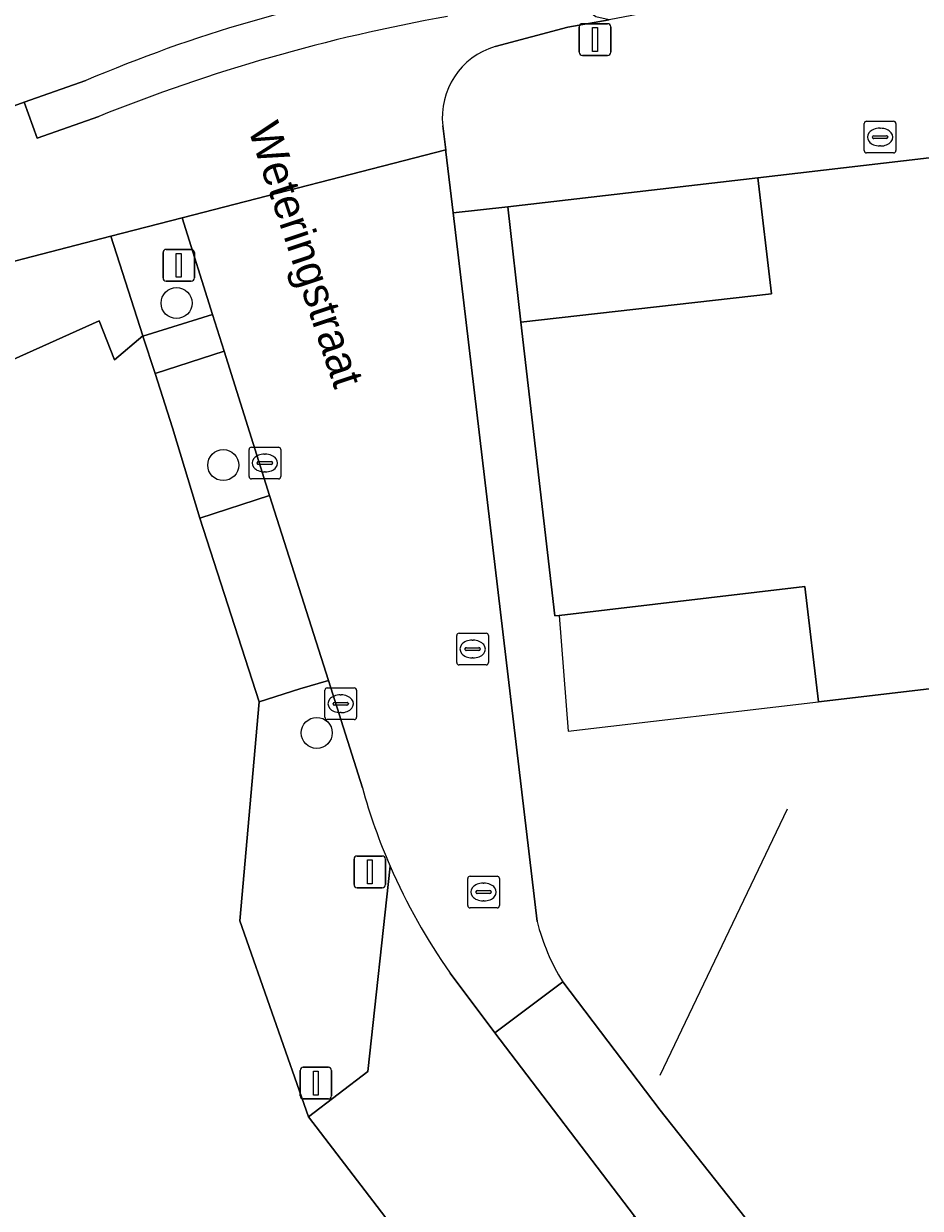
# Model space of a CAD drawing. Extents: x 160377 to 161131, y 383938 to 384853.
# Drawn here: x 160495.86 to 160524.15, y 384744.58 to 384781.95 of the extents above; entities that cross this region are included whole.
import ezdxf

# ---------------------------------------------------------------- set-up
doc = ezdxf.new("R2010")
doc.units = 0
for name, color, linetype in [('IMGEO_Boom', 7, 'Continuous'), ('IMGEO_Brandkraan', 7, 'Continuous'), ('IMGEO_Erf', 7, 'Continuous'), ('IMGEO_Groenvoorziening', 7, 'Continuous'), ('IMGEO_Kolk', 7, 'Continuous'), ('IMGEO_Lichtmast', 7, 'Continuous'), ('IMGEO_Lijnafwatering', 7, 'Continuous'), ('IMGEO_Openbare_ruimte_label', 7, 'Continuous'), ('IMGEO_Pand', 7, 'Continuous'), ('IMGEO_Pand_overbouw', 7, 'Continuous'), ('IMGEO_Rijbaan_lokaal_gesloten', 7, 'Continuous'), ('IMGEO_Rijbaan_lokaal_open', 7, 'Continuous'), ('IMGEO_Rioolput', 7, 'Continuous'), ('IMGEO_Voetpad_open', 7, 'Continuous')]:
    doc.layers.add(name, color=color, linetype=linetype)

msp = doc.modelspace()

# ---------------------------------------------------------------- linework, layer by layer
at = {"layer": 'IMGEO_Boom'}
for centre in [(160500.684, 384773.137), (160502.158, 384768.023), (160505.109, 384759.574)]:
    msp.add_circle(centre, 0.489, dxfattribs=at)
at = {"layer": 'IMGEO_Brandkraan'}
for p, q in [((160522.383, 384777.946), (160522.383, 384778.798)), ((160522.458, 384778.872), (160523.31, 384778.872)), ((160522.871, 384778.652), (160522.896, 384778.652)), ((160523.384, 384778.798), (160523.384, 384777.946)), ((160522.642, 384778.366), (160522.642, 384778.378)), ((160523.08, 384778.329), (160522.682, 384778.329)), ((160522.685, 384778.415), (160523.083, 384778.415)), ((160523.126, 384778.378), (160523.126, 384778.366)), ((160523.31, 384777.872), (160522.458, 384777.872)), ((160522.894, 384778.092), (160522.869, 384778.092))]:
    msp.add_line(p, q, dxfattribs=at)
for points in [[(160522.383, 384777.946), (160522.383, 384778.798)], [(160522.458, 384778.872), (160523.31, 384778.872)], [(160523.384, 384778.798), (160523.384, 384777.946)], [(160523.31, 384777.872), (160522.458, 384777.872)]]:
    msp.add_lwpolyline(points, dxfattribs=at)
for centre, radius, start, end in [((160522.46, 384778.796), 0.0765, 91.552, 178.448), ((160522.46, 384778.796), 0.0765, 91.552, 178.448), ((160523.308, 384778.796), 0.0765, 1.552, 88.448), ((160523.308, 384778.796), 0.0765, 1.552, 88.448), ((160522.682, 384778.375), 0.0403, 85.8775, 175.7526), ((160522.679, 384778.365), 0.0366, 178.938, 274.7102), ((160523.083, 384778.372), 0.043, 264.8664, 352.4533), ((160523.087, 384778.377), 0.0386, 1.7309, 96.639), ((160522.46, 384777.948), 0.0765, 181.552, 268.448), ((160522.46, 384777.948), 0.0765, 181.552, 268.448), ((160523.308, 384777.948), 0.0765, 271.552, 358.448), ((160523.308, 384777.948), 0.0765, 271.552, 358.448)]:
    msp.add_arc(centre, radius, start, end, dxfattribs=at)
for centre, major_axis, ratio, start_param, end_param in [((160522.87, 384778.372), (-0.387, 0.002), 0.722429, 4.712389, 7.853982), ((160522.895, 384778.372), (-0.39, 0.002), 0.717154, 1.570796, 4.712389)]:
    msp.add_ellipse(centre, major_axis=major_axis, ratio=ratio, start_param=start_param, end_param=end_param, dxfattribs=at)
at = {"layer": 'IMGEO_Erf'}
msp.add_lwpolyline([(160519.03, 384777.089), (160511.137, 384776.177), (160511.548, 384772.535), (160519.453, 384773.426)], close=True, dxfattribs=at)
for points in [[(160557.652, 384764.913), (160554.31, 384764.607), (160554.293, 384764.476), (160520.938, 384760.56), (160520.512, 384764.195), (160512.757, 384763.284), (160512.616, 384763.268), (160511.548, 384772.535), (160511.137, 384776.177), (160509.415, 384775.978), (160512.061, 384753.627)], [(160508.419, 384742.793), (160504.852, 384747.466), (160502.678, 384753.641), (160503.291, 384760.559), (160501.414, 384766.345), (160500.558, 384769.199), (160500.005, 384770.914), (160499.625, 384772.096), (160499.624, 384772.098), (160498.728, 384771.341), (160498.239, 384772.575), (160493.228, 384770.32), (160492.742, 384773.711), (160489.562, 384772.388), (160490.306, 384767.006), (160491.558, 384767.562), (160491.505, 384767.959), (160491.915, 384768.014), (160493.106, 384759.485), (160474.704, 384751.423), (160471.395, 384750)], [(160512.869, 384751.723), (160515.948, 384747.677), (160519.414, 384743.287), (160521.768, 384740.04)]]:
    msp.add_lwpolyline(points, dxfattribs=at)
msp.add_arc((160518.51, 384755.24), 6.647, 194.0445, 211.9453, dxfattribs=at)
at = {"layer": 'IMGEO_Groenvoorziening'}
for points in [[(160500.857, 384775.828), (160498.609, 384775.248), (160499.624, 384772.098), (160499.625, 384772.096), (160501.818, 384772.777)], [(160498.239, 384772.575), (160498.728, 384771.341), (160499.624, 384772.098), (160498.609, 384775.248), (160492.852, 384773.757), (160492.742, 384773.711), (160493.228, 384770.32)], [(160502.182, 384771.623), (160500.005, 384770.914), (160500.558, 384769.199), (160501.414, 384766.345), (160503.617, 384767.067)]]:
    msp.add_lwpolyline(points, close=True, dxfattribs=at)
msp.add_lwpolyline([(160506.548, 384757.837), (160505.478, 384761.224), (160504.571, 384760.962), (160503.291, 384760.559), (160502.678, 384753.641), (160504.852, 384747.466), (160506.72, 384748.893), (160507.423, 384755.369)], dxfattribs=at)
msp.add_arc((160524.888, 384762.95), 19.039, 195.5783, 203.4644, dxfattribs=at)
at = {"layer": 'IMGEO_Kolk'}
for p, q in [((160502.971, 384767.664), (160502.971, 384768.516)), ((160503.046, 384768.59), (160503.898, 384768.59)), ((160503.972, 384768.516), (160503.972, 384767.664)), ((160503.23, 384768.084), (160503.23, 384768.096)), ((160503.668, 384768.047), (160503.27, 384768.047)), ((160503.273, 384768.133), (160503.671, 384768.133)), ((160503.459, 384768.37), (160503.484, 384768.37)), ((160503.714, 384768.096), (160503.714, 384768.084)), ((160503.482, 384767.81), (160503.457, 384767.81)), ((160503.898, 384767.59), (160503.046, 384767.59)), ((160505.438, 384760.994), (160506.29, 384760.994)), ((160505.363, 384760.068), (160505.363, 384760.92)), ((160505.851, 384760.774), (160505.876, 384760.774)), ((160506.364, 384760.92), (160506.364, 384760.068)), ((160505.622, 384760.488), (160505.622, 384760.5)), ((160506.06, 384760.451), (160505.662, 384760.451)), ((160505.665, 384760.537), (160506.063, 384760.537)), ((160505.874, 384760.214), (160505.849, 384760.214)), ((160506.106, 384760.5), (160506.106, 384760.488)), ((160506.29, 384759.994), (160505.438, 384759.994))]:
    msp.add_line(p, q, dxfattribs=at)
for points in [[(160502.971, 384767.664), (160502.971, 384768.516)], [(160503.046, 384768.59), (160503.898, 384768.59)], [(160503.972, 384768.516), (160503.972, 384767.664)], [(160503.898, 384767.59), (160503.046, 384767.59)], [(160505.438, 384760.994), (160506.29, 384760.994)], [(160505.363, 384760.068), (160505.363, 384760.92)], [(160506.364, 384760.92), (160506.364, 384760.068)], [(160506.29, 384759.994), (160505.438, 384759.994)]]:
    msp.add_lwpolyline(points, dxfattribs=at)
for centre, radius, start, end in [((160503.048, 384768.514), 0.0765, 91.552, 178.448), ((160503.048, 384768.514), 0.0765, 91.552, 178.448), ((160503.896, 384768.514), 0.0765, 1.552, 88.448), ((160503.896, 384768.514), 0.0765, 1.552, 88.448), ((160503.27, 384768.093), 0.0403, 85.8775, 175.7526), ((160503.267, 384768.083), 0.0366, 178.938, 274.7102), ((160503.671, 384768.09), 0.043, 264.8664, 352.4533), ((160503.675, 384768.095), 0.0386, 1.7309, 96.639), ((160503.048, 384767.666), 0.0765, 181.552, 268.448), ((160503.048, 384767.666), 0.0765, 181.552, 268.448), ((160503.896, 384767.666), 0.0765, 271.552, 358.448), ((160503.896, 384767.666), 0.0765, 271.552, 358.448), ((160505.44, 384760.918), 0.0765, 91.552, 178.448), ((160505.44, 384760.918), 0.0765, 91.552, 178.448), ((160506.288, 384760.918), 0.0765, 1.552, 88.448), ((160506.288, 384760.918), 0.0765, 1.552, 88.448), ((160505.662, 384760.497), 0.0403, 85.8775, 175.7526), ((160505.659, 384760.487), 0.0366, 178.938, 274.7102), ((160506.063, 384760.494), 0.043, 264.8664, 352.4533), ((160506.067, 384760.499), 0.0386, 1.7309, 96.639), ((160505.44, 384760.07), 0.0765, 181.552, 268.448), ((160505.44, 384760.07), 0.0765, 181.552, 268.448), ((160506.288, 384760.07), 0.0765, 271.552, 358.448), ((160506.288, 384760.07), 0.0765, 271.552, 358.448)]:
    msp.add_arc(centre, radius, start, end, dxfattribs=at)
for centre, major_axis, ratio, start_param, end_param in [((160503.458, 384768.09), (-0.387, 0.002), 0.722429, 4.712389, 7.853982), ((160503.483, 384768.09), (-0.39, 0.002), 0.717154, 1.570796, 4.712389), ((160505.85, 384760.494), (-0.387, 0.002), 0.722429, 4.712389, 7.853982), ((160505.875, 384760.494), (-0.39, 0.002), 0.717154, 1.570796, 4.712389)]:
    msp.add_ellipse(centre, major_axis=major_axis, ratio=ratio, start_param=start_param, end_param=end_param, dxfattribs=at)
at = {"layer": 'IMGEO_Lichtmast'}
for p, q in [((160513.492, 384781.951), (160514.282, 384781.951)), ((160514.282, 384781.951), (160513.492, 384781.951)), ((160513.392, 384781.051), (160513.392, 384781.851)), ((160513.392, 384781.851), (160513.392, 384781.051)), ((160514.382, 384781.851), (160514.382, 384781.051)), ((160514.382, 384781.051), (160514.382, 384781.851)), ((160514.282, 384780.951), (160513.492, 384780.951)), ((160513.492, 384780.951), (160514.282, 384780.951)), ((160500.357, 384774.829), (160501.147, 384774.829)), ((160501.147, 384774.829), (160500.357, 384774.829)), ((160500.257, 384773.929), (160500.257, 384774.729)), ((160500.257, 384774.729), (160500.257, 384773.929)), ((160501.247, 384774.729), (160501.247, 384773.929)), ((160501.247, 384773.929), (160501.247, 384774.729)), ((160501.147, 384773.829), (160500.357, 384773.829)), ((160500.357, 384773.829), (160501.147, 384773.829)), ((160506.285, 384754.791), (160506.285, 384755.591)), ((160506.285, 384755.591), (160506.285, 384754.791)), ((160506.385, 384755.691), (160507.175, 384755.691)), ((160507.175, 384755.691), (160506.385, 384755.691)), ((160507.275, 384755.591), (160507.275, 384754.791)), ((160507.275, 384754.791), (160507.275, 384755.591)), ((160507.175, 384754.691), (160506.385, 384754.691)), ((160506.385, 384754.691), (160507.175, 384754.691)), ((160504.684, 384749.026), (160505.474, 384749.026)), ((160505.474, 384749.026), (160504.684, 384749.026)), ((160504.584, 384748.126), (160504.584, 384748.926)), ((160504.584, 384748.926), (160504.584, 384748.126)), ((160505.574, 384748.926), (160505.574, 384748.126)), ((160505.574, 384748.126), (160505.574, 384748.926)), ((160505.474, 384748.026), (160504.684, 384748.026)), ((160504.684, 384748.026), (160505.474, 384748.026))]:
    msp.add_line(p, q, dxfattribs=at)
for points in [[(160513.812, 384781.826), (160513.962, 384781.826), (160513.962, 384781.076), (160513.812, 384781.076), (160513.812, 384781.826)], [(160500.677, 384774.704), (160500.827, 384774.704), (160500.827, 384773.954), (160500.677, 384773.954), (160500.677, 384774.704)], [(160506.705, 384755.566), (160506.855, 384755.566), (160506.855, 384754.816), (160506.705, 384754.816), (160506.705, 384755.566)], [(160505.004, 384748.901), (160505.154, 384748.901), (160505.154, 384748.151), (160505.004, 384748.151), (160505.004, 384748.901)]]:
    msp.add_lwpolyline(points, dxfattribs=at)
for centre, start, end in [((160513.492, 384781.851), 90, 180), ((160513.492, 384781.851), 90, 180), ((160514.282, 384781.851), 0, 90), ((160514.282, 384781.851), 360, 90), ((160513.492, 384781.051), 180, 270), ((160513.492, 384781.051), 180, 270), ((160514.282, 384781.051), 270, 0), ((160514.282, 384781.051), 270, 0), ((160500.357, 384774.729), 90, 180), ((160500.357, 384774.729), 90, 180), ((160501.147, 384774.729), 0, 90), ((160501.147, 384774.729), 360, 90), ((160500.357, 384773.929), 180, 270), ((160500.357, 384773.929), 180, 270), ((160501.147, 384773.929), 270, 0), ((160501.147, 384773.929), 270, 0), ((160506.385, 384755.591), 90, 180), ((160506.385, 384755.591), 90, 180), ((160507.175, 384755.591), 0, 90), ((160507.175, 384755.591), 360, 90), ((160506.385, 384754.791), 180, 270), ((160506.385, 384754.791), 180, 270), ((160507.175, 384754.791), 270, 0), ((160507.175, 384754.791), 270, 0), ((160504.684, 384748.926), 90, 180), ((160504.684, 384748.926), 90, 180), ((160505.474, 384748.926), 0, 90), ((160505.474, 384748.926), 360, 90), ((160504.684, 384748.126), 180, 270), ((160504.684, 384748.126), 180, 270), ((160505.474, 384748.126), 270, 0), ((160505.474, 384748.126), 270, 0)]:
    msp.add_arc(centre, 0.1, start, end, dxfattribs=at)
at = {"layer": 'IMGEO_Lijnafwatering'}
msp.add_lwpolyline([(160515.948, 384748.781), (160519.966, 384757.175)], dxfattribs=at)
at = {"layer": 'IMGEO_Pand'}
msp.add_lwpolyline([(160552.366, 384780.978), (160519.03, 384777.089), (160519.453, 384773.426), (160511.548, 384772.535), (160512.616, 384763.268), (160512.757, 384763.284), (160520.512, 384764.195), (160520.938, 384760.56), (160554.293, 384764.476)], dxfattribs=at)
at = {"layer": 'IMGEO_Pand_overbouw'}
for points in [[(160511.548, 384772.535), (160519.453, 384773.426), (160519.03, 384777.089), (160511.137, 384776.177)], [(160512.757, 384763.284), (160513.043, 384759.633), (160520.938, 384760.56), (160520.512, 384764.195)]]:
    msp.add_lwpolyline(points, close=True, dxfattribs=at)
at = {"layer": 'IMGEO_Rijbaan_lokaal_gesloten'}
msp.add_lwpolyline([(160450.109, 384762.942), (160486.46, 384776.07), (160493.066, 384778.453), (160495.881, 384779.476), (160497.822, 384780.155)], dxfattribs=at)
msp.add_arc((160515.75, 384738.193), 45.632, 99.2653, 113.1341, dxfattribs=at)
at = {"layer": 'IMGEO_Rijbaan_lokaal_open'}
for points in [[(160509.415, 384775.978), (160509.186, 384777.909), (160509.179, 384777.968), (160500.857, 384775.828), (160501.818, 384772.777), (160502.182, 384771.623), (160503.617, 384767.067), (160505.478, 384761.224), (160506.548, 384757.837)], [(160512.061, 384753.627), (160509.415, 384775.978)], [(160507.423, 384755.369), (160506.72, 384748.893), (160504.852, 384747.466), (160508.419, 384742.793), (160510.5, 384744.276), (160510.755, 384744.223), (160514.313, 384743.664), (160515.137, 384744.326), (160510.728, 384750.113)], [(160509.315, 384751.998), (160510.728, 384750.113), (160512.869, 384751.723)], [(160510.728, 384750.113), (160509.315, 384751.998)]]:
    msp.add_lwpolyline(points, dxfattribs=at)
for centre, radius, start, end in [((160524.888, 384762.95), 19.039, 195.5783, 203.4644), ((160524.824, 384762.919), 18.968, 203.4552, 215.1522), ((160524.824, 384762.919), 18.968, 203.4552, 215.1522), ((160518.51, 384755.24), 6.647, 194.0445, 211.9453)]:
    msp.add_arc(centre, radius, start, end, dxfattribs=at)
at = {"layer": 'IMGEO_Rioolput'}
for p, q in [((160509.526, 384761.795), (160509.526, 384762.647)), ((160509.601, 384762.721), (160510.453, 384762.721)), ((160510.014, 384762.501), (160510.039, 384762.501)), ((160510.527, 384762.647), (160510.527, 384761.795)), ((160509.785, 384762.215), (160509.785, 384762.227)), ((160510.223, 384762.178), (160509.825, 384762.178)), ((160509.828, 384762.264), (160510.226, 384762.264)), ((160510.269, 384762.227), (160510.269, 384762.215)), ((160510.453, 384761.721), (160509.601, 384761.721)), ((160510.037, 384761.941), (160510.012, 384761.941)), ((160509.871, 384754.129), (160509.871, 384754.981)), ((160509.946, 384755.055), (160510.798, 384755.055)), ((160510.872, 384754.981), (160510.872, 384754.129)), ((160510.173, 384754.598), (160510.571, 384754.598)), ((160510.359, 384754.835), (160510.384, 384754.835)), ((160510.13, 384754.549), (160510.13, 384754.561)), ((160510.568, 384754.512), (160510.17, 384754.512)), ((160510.382, 384754.275), (160510.357, 384754.275)), ((160510.614, 384754.561), (160510.614, 384754.549)), ((160510.798, 384754.055), (160509.946, 384754.055))]:
    msp.add_line(p, q, dxfattribs=at)
for points in [[(160509.526, 384761.795), (160509.526, 384762.647)], [(160509.601, 384762.721), (160510.453, 384762.721)], [(160510.527, 384762.647), (160510.527, 384761.795)], [(160510.453, 384761.721), (160509.601, 384761.721)], [(160509.871, 384754.129), (160509.871, 384754.981)], [(160509.946, 384755.055), (160510.798, 384755.055)], [(160510.872, 384754.981), (160510.872, 384754.129)], [(160510.798, 384754.055), (160509.946, 384754.055)]]:
    msp.add_lwpolyline(points, dxfattribs=at)
for centre, radius, start, end in [((160509.603, 384762.645), 0.0765, 91.552, 178.448), ((160509.603, 384762.645), 0.0765, 91.552, 178.448), ((160510.451, 384762.645), 0.0765, 1.552, 88.448), ((160510.451, 384762.645), 0.0765, 1.552, 88.448), ((160509.825, 384762.224), 0.0403, 85.8775, 175.7526), ((160509.822, 384762.214), 0.0366, 178.938, 274.7102), ((160510.226, 384762.221), 0.043, 264.8664, 352.4533), ((160510.23, 384762.226), 0.0386, 1.7309, 96.639), ((160509.603, 384761.797), 0.0765, 181.552, 268.448), ((160509.603, 384761.797), 0.0765, 181.552, 268.448), ((160510.451, 384761.797), 0.0765, 271.552, 358.448), ((160510.451, 384761.797), 0.0765, 271.552, 358.448), ((160509.948, 384754.979), 0.0765, 91.552, 178.448), ((160509.948, 384754.979), 0.0765, 91.552, 178.448), ((160510.796, 384754.979), 0.0765, 1.552, 88.448), ((160510.796, 384754.979), 0.0765, 1.552, 88.448), ((160510.17, 384754.558), 0.0403, 85.8775, 175.7526), ((160510.575, 384754.56), 0.0386, 1.7309, 96.639), ((160510.167, 384754.548), 0.0366, 178.938, 274.7102), ((160510.571, 384754.555), 0.043, 264.8664, 352.4533), ((160509.948, 384754.131), 0.0765, 181.552, 268.448), ((160509.948, 384754.131), 0.0765, 181.552, 268.448), ((160510.796, 384754.131), 0.0765, 271.552, 358.448), ((160510.796, 384754.131), 0.0765, 271.552, 358.448)]:
    msp.add_arc(centre, radius, start, end, dxfattribs=at)
for centre, major_axis, ratio, start_param, end_param in [((160510.013, 384762.221), (-0.387, 0.002), 0.722429, 4.712389, 7.853982), ((160510.038, 384762.221), (-0.39, 0.002), 0.717154, 1.570796, 4.712389), ((160510.358, 384754.555), (-0.387, 0.002), 0.722429, 4.712389, 7.853982), ((160510.383, 384754.555), (-0.39, 0.002), 0.717154, 1.570796, 4.712389)]:
    msp.add_ellipse(centre, major_axis=major_axis, ratio=ratio, start_param=start_param, end_param=end_param, dxfattribs=at)
at = {"layer": 'IMGEO_Voetpad_open'}
for points in [[(160509.085, 384778.724), (160509.179, 384777.968), (160509.186, 384777.909), (160509.415, 384775.978), (160511.137, 384776.177), (160519.03, 384777.089), (160552.366, 384780.978), (160552.611, 384778.89), (160556.656, 384779.328), (160558.535, 384779.57), (160564.101, 384780.2), (160565.991, 384780.439), (160571.548, 384781.064), (160573.42, 384781.295), (160578.997, 384781.92), (160580.88, 384782.162), (160586.487, 384782.788), (160588.322, 384783.027), (160593.916, 384783.671)], [(160510.737, 384781.227), (160513.029, 384781.843), (160514.331, 384782.075), (160513.912, 384782.165), (160512.309, 384783.342)], [(160515.983, 384782.383), (160514.331, 384782.075), (160513.029, 384781.843), (160510.737, 384781.227)], [(160497.822, 384780.155), (160495.881, 384779.476), (160496.288, 384778.343), (160498.228, 384779.025)], [(160498.228, 384779.025), (160496.288, 384778.343), (160495.881, 384779.476), (160493.066, 384778.453), (160493.483, 384777.33), (160486.846, 384774.923), (160486.46, 384776.07)], [(160468.028, 384762.853), (160468.722, 384761.279), (160474.703, 384764.823), (160474.338, 384765.646), (160489.562, 384772.388), (160492.742, 384773.711), (160492.852, 384773.757), (160498.609, 384775.248), (160500.857, 384775.828), (160509.179, 384777.968), (160509.085, 384778.724)], [(160519.414, 384743.287), (160515.948, 384747.677), (160512.869, 384751.723), (160510.728, 384750.113), (160515.137, 384744.326), (160520.501, 384737.216), (160524.022, 384732.549), (160526.24, 384729.625)]]:
    msp.add_lwpolyline(points, dxfattribs=at)
for points in [[(160501.818, 384772.777), (160499.625, 384772.096), (160500.005, 384770.914), (160502.182, 384771.623)], [(160503.617, 384767.067), (160501.414, 384766.345), (160503.291, 384760.559), (160504.571, 384760.962), (160505.478, 384761.224)]]:
    msp.add_lwpolyline(points, close=True, dxfattribs=at)
for centre, radius, start, end in [((160515.75, 384738.193), 45.632, 99.2653, 113.1341), ((160519.044, 384727.161), 55.886, 100.1144, 111.8686), ((160519.044, 384727.161), 55.886, 100.1144, 111.8686), ((160511.389, 384779), 2.32, 106.3093, 186.8404), ((160511.389, 384779), 2.32, 106.3093, 186.8404)]:
    msp.add_arc(centre, radius, start, end, dxfattribs=at)

# ---------------------------------------------------------------- texts
at = {"layer": 'IMGEO_Openbare_ruimte_label'}
msp.add_text('Weteringstraat', height=1, rotation=288.4168, dxfattribs=at).set_placement((160502.929, 384778.638))

doc.saveas('drawing.dxf')
